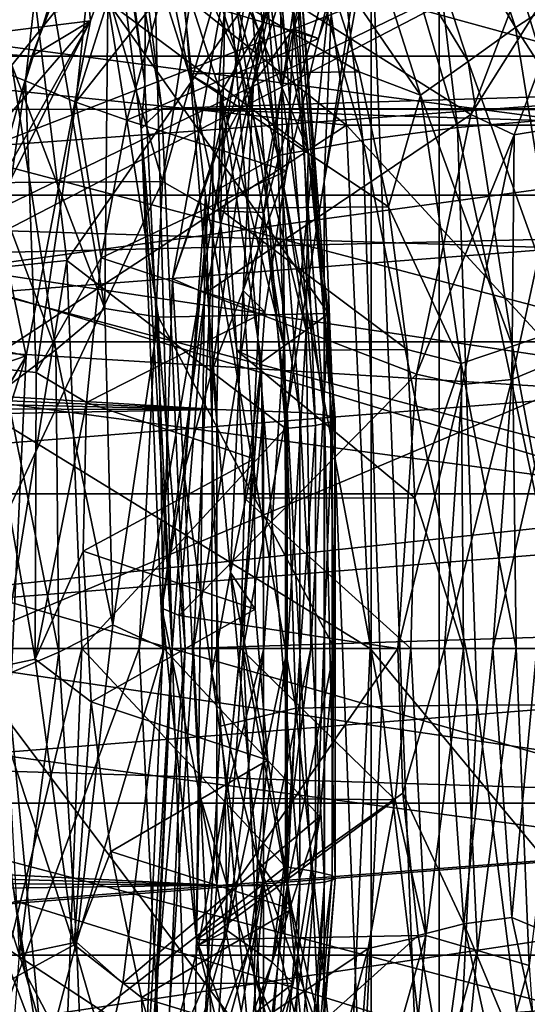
# Model space of a CAD drawing. Header units: metres. Extents: x 26 to 263, y -109 to 109.
# Tile 617 of 656: x 113.7 to 115.52, y 75.02 to 78.56. Entities that reach past the tile are written whole.
import ezdxf

# ---------------------------------------------------------------- set-up
doc = ezdxf.new("R2010")
doc.units = ezdxf.units.M
doc.layers.add('solid_500750', color=7, linetype='CONTINUOUS')

msp = doc.modelspace()

# ---------------------------------------------------------------- linework, layer by layer
at = {"layer": 'solid_500750'}
for points in [[(115.784851, 80.29129, 1.945279), (115.633789, 78.199188, 1.523011), (115.390991, 80.262253, 1.86595)], [(114.145111, 78.327629, 2.405981), (113.896538, 80.231567, 2.760988), (114.152443, 79.800598, 2.395519)], [(113.903725, 79.990044, 2.796339), (113.896538, 80.231567, 2.760988), (114.145111, 78.327629, 2.405981)], [(115.390991, 80.262253, 1.86595), (115.633789, 78.199188, 1.523011), (115.026138, 80.201431, 1.862928)], [(115.026138, 80.201431, 1.862928), (115.265152, 78.168724, 1.525332), (114.692986, 80.116356, 1.946795)], [(115.633789, 78.199188, 1.523011), (115.265152, 78.168724, 1.525332), (115.026138, 80.201431, 1.862928)], [(130.844025, 78.229774, 44.873901), (99.463753, 78.237045, 23.71574), (99.711678, 80.130814, 23.36167)], [(130.952408, 79.179787, 44.719109), (130.844025, 78.229774, 44.873901), (99.711678, 80.130814, 23.36167)], [(116.077164, 80.142937, 42.713013), (111.776817, 79.700897, 38.631111), (111.762062, 78.544785, 38.672157)], [(116.078056, 79.064697, 42.740898), (116.077164, 80.142937, 42.713013), (111.762062, 78.544785, 38.672157)], [(113.903725, 79.990044, 2.796339), (114.206337, 78.237045, 2.661144), (113.95842, 80.130814, 3.015215)], [(144.712799, 79.179817, 25.067234), (113.95842, 80.130814, 3.015215), (114.206337, 78.237045, 2.661144)], [(114.692986, 80.116356, 1.946795), (114.926476, 78.122643, 1.617026), (114.394363, 80.013771, 2.127964)], [(115.265152, 78.168724, 1.525332), (114.926476, 78.122643, 1.617026), (114.692986, 80.116356, 1.946795)], [(113.124817, 79.565926, 6.832487), (114.615341, 80.007736, 4.703796), (114.867424, 78.176933, 4.343787)], [(114.131569, 78.163994, 2.470945), (113.903725, 79.990044, 2.796339), (114.145111, 78.327629, 2.405981)], [(114.131569, 78.163994, 2.470945), (114.206337, 78.237045, 2.661144), (113.903725, 79.990044, 2.796339)], [(114.394363, 80.013771, 2.127964), (114.621223, 78.067894, 1.80758), (114.152443, 79.800598, 2.395519)], [(114.926476, 78.122643, 1.617026), (114.621223, 78.067894, 1.80758), (114.394363, 80.013771, 2.127964)], [(114.615341, 80.007736, 4.703796), (116.253647, 80.007736, 5.850949), (116.50573, 78.176933, 5.49094)], [(114.867424, 78.176933, 4.343787), (114.615341, 80.007736, 4.703796), (116.50573, 78.176933, 5.49094)], [(114.956398, 78.912086, 30.472431), (115.200058, 72.726135, 30.643042), (115.200058, 79.873863, 30.643042)], [(121.562912, 72.726135, 35.098366), (121.562912, 79.873863, 35.098366), (115.200058, 79.873863, 30.643042)], [(121.562912, 72.726135, 35.098366), (115.200058, 79.873863, 30.643042), (115.200058, 72.726135, 30.643042)], [(114.243332, 76.300003, 2.265717), (114.145111, 78.327629, 2.405981), (114.152443, 79.800598, 2.395519)], [(114.243332, 76.300003, 2.265717), (114.152443, 79.800598, 2.395519), (114.362297, 77.920692, 2.095809)], [(114.621223, 78.067894, 1.80758), (114.362297, 77.920692, 2.095809), (114.152443, 79.800598, 2.395519)], [(109.618553, 79.58709, 26.860567), (113.502426, 77.970634, 30.078861), (113.738472, 79.595703, 29.741762)], [(114.337685, 79.620041, 23.406527), (113.627594, 79.103302, 24.420645), (113.466782, 78.491859, 24.650309)], [(113.949883, 78.550949, 23.960363), (114.337685, 79.620041, 23.406527), (113.466782, 78.491859, 24.650309)], [(114.208397, 77.97509, 29.948549), (113.738472, 79.595703, 29.741762), (113.502426, 77.970634, 30.078861)], [(114.208397, 77.97509, 29.948549), (114.458023, 79.599281, 29.592054), (113.738472, 79.595703, 29.741762)], [(113.917213, 78.887238, 22.263577), (114.337685, 79.620041, 23.406527), (113.949883, 78.550949, 23.960363)], [(114.615433, 79.397049, 29.649426), (114.458023, 79.599281, 29.592054), (114.208397, 77.97509, 29.948549)], [(114.787567, 77.974495, 30.354216), (115.037186, 79.598999, 29.997719), (114.821053, 78.780174, 30.023586)], [(114.956398, 78.912086, 30.472431), (115.037186, 79.598999, 29.997719), (114.787567, 77.974495, 30.354216)], [(113.332474, 78.336281, 6.535927), (113.124817, 79.565926, 6.832487), (114.867424, 78.176933, 4.343787)], [(114.191269, 79.303146, 14.207658), (114.552589, 78.516563, 13.446465), (114.240471, 79.462334, 14.026541)], [(114.240471, 79.462334, 14.026541), (114.552589, 78.516563, 13.446465), (114.617813, 78.640305, 13.244025)], [(115.010468, 79.303825, 14.781229), (115.158142, 79.476471, 14.683705), (115.473717, 78.527702, 14.097964)], [(115.473717, 78.527702, 14.097964), (115.158142, 79.476471, 14.683705), (115.645477, 78.640305, 13.963606)], [(114.393616, 77.869934, 29.966206), (114.615433, 79.397049, 29.649426), (114.208397, 77.97509, 29.948549)], [(114.393616, 77.869934, 29.966206), (114.79303, 79.384644, 29.729666), (114.615433, 79.397049, 29.649426)], [(114.393616, 77.869934, 29.966206), (114.572113, 77.863647, 30.045177), (114.79303, 79.384644, 29.729666)], [(114.79303, 79.384644, 29.729666), (114.572113, 77.863647, 30.045177), (114.821053, 78.780174, 30.023586)], [(113.535286, 78.407928, 23.093443), (113.833389, 79.370132, 22.533377), (113.390251, 78.637711, 23.174089)], [(113.717133, 78.336021, 22.940239), (113.833389, 79.370132, 22.533377), (113.535286, 78.407928, 23.093443)], [(113.717133, 78.336021, 22.940239), (114.00132, 79.244789, 22.400118), (113.833389, 79.370132, 22.533377)], [(114.980156, 79.332451, 22.591862), (114.767746, 78.487946, 22.903542), (114.678421, 78.52256, 23.156347)], [(114.980156, 79.332451, 22.591862), (114.678421, 78.52256, 23.156347), (114.817078, 79.237411, 22.979786)], [(114.980156, 79.332451, 22.591862), (114.917938, 78.923531, 22.614702), (114.767746, 78.487946, 22.903542)], [(113.37722, 79.292068, 13.624923), (113.821846, 78.582825, 12.977483), (113.668442, 78.392227, 13.074845)], [(114.141975, 79.144127, 14.388899), (114.484329, 78.404869, 13.65487), (114.191269, 79.303146, 14.207658)], [(114.191269, 79.303146, 14.207658), (114.484329, 78.404869, 13.65487), (114.552589, 78.516563, 13.446465)], [(114.861542, 79.133705, 14.880726), (115.010468, 79.303825, 14.781229), (115.30365, 78.40538, 14.22824)], [(115.30365, 78.40538, 14.22824), (115.010468, 79.303825, 14.781229), (115.473717, 78.527702, 14.097964)], [(113.897957, 78.259743, 22.788599), (114.00132, 79.244789, 22.400118), (113.717133, 78.336021, 22.940239)], [(113.897957, 78.259743, 22.788599), (114.167679, 79.115715, 22.269201), (114.00132, 79.244789, 22.400118)], [(114.817078, 79.237411, 22.979786), (114.533981, 78.327049, 23.51836), (114.643044, 79.068298, 23.387236)], [(114.678421, 78.52256, 23.156347), (114.533981, 78.327049, 23.51836), (114.817078, 79.237411, 22.979786)], [(144.821198, 78.229797, 24.912437), (144.712799, 79.179817, 25.067234), (114.206337, 78.237045, 2.661144)], [(114.141975, 79.144127, 14.388899), (114.16333, 78.80735, 14.437064), (114.303726, 78.361633, 14.162455)], [(114.141975, 79.144127, 14.388899), (114.303726, 78.361633, 14.162455), (114.416023, 78.293312, 13.863334)], [(114.141975, 79.144127, 14.388899), (114.416023, 78.293312, 13.863334), (114.484329, 78.404869, 13.65487)], [(113.897957, 78.259743, 22.788599), (114.208794, 78.654221, 22.374626), (114.167679, 79.115715, 22.269201)], [(115.133018, 78.285072, 14.359452), (114.77137, 78.814323, 14.869551), (114.861542, 79.133705, 14.880726)], [(115.133018, 78.285072, 14.359452), (114.861542, 79.133705, 14.880726), (115.30365, 78.40538, 14.22824)], [(117.929298, 77.824059, 29.609571), (113.170486, 77.709686, 26.306263), (113.405899, 79.066994, 25.97007)], [(118.079422, 78.742233, 29.395178), (117.929298, 77.824059, 29.609571), (113.405899, 79.066994, 25.97007)], [(113.587753, 77.663338, 5.822975), (113.697586, 79.078873, 6.014489), (113.423416, 79.0299, 6.057609)], [(113.587753, 77.663338, 5.822975), (113.865944, 77.691315, 5.774045), (113.697586, 79.078873, 6.014489)], [(114.526566, 78.642441, 4.830588), (113.697586, 79.078873, 6.014489), (113.865944, 77.691315, 5.774045)], [(114.643044, 79.068298, 23.387236), (114.389397, 78.052818, 23.884525), (114.441422, 78.731033, 23.848318)], [(114.533981, 78.327049, 23.51836), (114.389397, 78.052818, 23.884525), (114.643044, 79.068298, 23.387236)], [(116.078056, 79.064697, 42.740898), (111.762062, 78.544785, 38.672157), (111.841072, 77.423141, 38.605049)], [(116.078056, 79.064697, 42.740898), (111.841072, 77.423141, 38.605049), (113.048264, 77.599899, 39.746647)], [(113.343163, 77.642242, 40.024105), (116.078056, 79.064697, 42.740898), (113.048264, 77.599899, 39.746647)], [(113.343163, 77.642242, 40.024105), (116.24234, 78.040855, 42.722672), (116.078056, 79.064697, 42.740898)], [(114.607071, 78.662018, 24.010317), (115.313324, 78.21521, 23.756618), (115.626938, 79.041885, 23.308733)], [(115.768501, 78.939522, 23.300928), (115.626938, 79.041885, 23.308733), (115.313324, 78.21521, 23.756618)], [(115.468971, 78.142387, 23.728693), (115.768501, 78.939522, 23.300928), (115.313324, 78.21521, 23.756618)], [(115.657272, 78.172905, 23.722195), (115.768501, 78.939522, 23.300928), (115.468971, 78.142387, 23.728693)], [(119.579414, 78.898079, 14.177111), (119.579414, 73.701927, 14.177111), (107.292137, 73.701927, 5.573464)], [(119.579414, 78.898079, 14.177111), (107.292137, 73.701927, 5.573464), (107.292137, 78.898079, 5.573464)], [(120.193787, 76.300003, 14.607295), (110.363953, 78.898079, 7.724376), (110.671829, 77.576515, 7.939949)], [(120.295418, 77.576065, 14.67846), (110.363953, 78.898079, 7.724376), (120.193787, 76.300003, 14.607295)], [(120.603363, 78.898079, 14.894084), (110.363953, 78.898079, 7.724376), (120.295418, 77.576065, 14.67846)], [(114.767746, 78.487946, 22.903542), (114.917938, 78.923531, 22.614702), (114.208794, 78.654221, 22.374626)], [(114.956589, 73.687035, 30.472565), (114.956398, 78.912086, 30.472431), (114.787567, 77.974495, 30.354216)], [(114.956589, 73.687035, 30.472565), (115.200058, 72.726135, 30.643042), (114.956398, 78.912086, 30.472431)], [(107.017784, 78.887238, 17.432543), (113.740059, 78.425003, 22.516577), (106.84063, 78.425003, 17.685543)], [(107.017784, 78.887238, 17.432543), (113.917213, 78.887238, 22.263577), (113.740059, 78.425003, 22.516577)], [(111.062851, 78.425003, 11.655588), (117.785126, 78.887238, 16.739622), (110.885696, 78.887238, 11.908588)], [(111.062851, 78.425003, 11.655588), (117.96228, 78.425003, 16.486622), (117.785126, 78.887238, 16.739622)], [(113.740059, 78.425003, 22.516577), (113.917213, 78.887238, 22.263577), (113.949883, 78.550949, 23.960363)], [(89.172203, 78.696739, -14.155967), (114.269028, 78.846504, 3.454995), (114.402756, 77.157196, 3.263962)], [(114.437096, 78.838318, 3.600958), (114.402756, 77.157196, 3.263962), (114.269028, 78.846504, 3.454995)], [(114.569908, 77.151695, 3.411287), (114.402756, 77.157196, 3.263962), (114.437096, 78.838318, 3.600958)], [(114.437096, 78.838318, 3.600958), (114.569008, 78.823303, 3.781566), (114.701042, 77.146629, 3.593006)], [(114.569908, 77.151695, 3.411287), (114.437096, 78.838318, 3.600958), (114.701042, 77.146629, 3.593006)], [(114.701042, 77.146629, 3.593006), (114.569008, 78.823303, 3.781566), (114.788437, 77.138451, 3.799253)], [(114.569008, 78.823303, 3.781566), (114.657661, 78.799065, 3.98602), (114.788437, 77.138451, 3.799253)], [(114.77137, 78.814323, 14.869551), (114.912743, 78.367752, 14.593316), (114.16333, 78.80735, 14.437064)], [(114.912743, 78.367752, 14.593316), (114.303726, 78.361633, 14.162455), (114.16333, 78.80735, 14.437064)], [(114.788437, 77.138451, 3.799253), (114.657661, 78.799065, 3.98602), (114.827705, 77.127571, 4.019664)], [(114.657661, 78.799065, 3.98602), (114.698593, 78.766838, 4.204047), (114.827705, 77.127571, 4.019664)], [(115.133018, 78.285072, 14.359452), (114.912743, 78.367752, 14.593316), (114.77137, 78.814323, 14.869551)], [(114.572113, 77.863647, 30.045177), (114.654694, 77.151306, 30.261173), (114.821053, 78.780174, 30.023586)], [(114.787567, 77.974495, 30.354216), (114.821053, 78.780174, 30.023586), (114.654694, 77.151306, 30.261173)], [(114.698593, 78.766838, 4.204047), (114.689766, 78.728226, 4.424691), (114.816872, 77.11454, 4.243165)], [(114.827705, 77.127571, 4.019664), (114.698593, 78.766838, 4.204047), (114.816872, 77.11454, 4.243165)], [(114.441422, 78.731033, 23.848318), (114.244659, 77.625435, 24.262211), (114.607071, 78.662018, 24.010317)], [(114.389397, 78.052818, 23.884525), (114.244659, 77.625435, 24.262211), (114.441422, 78.731033, 23.848318)], [(114.689766, 78.728226, 4.424691), (114.631599, 78.685181, 4.636868), (114.756477, 77.100006, 4.458527)], [(114.816872, 77.11454, 4.243165), (114.689766, 78.728226, 4.424691), (114.756477, 77.100006, 4.458527)], [(89.239777, 78.20961, -14.212316), (89.172203, 78.696739, -14.155967), (114.402756, 77.157196, 3.263962)], [(114.631599, 78.685181, 4.636868), (114.526566, 78.642441, 4.830588), (114.649445, 77.089104, 4.655093)], [(114.756477, 77.100006, 4.458527), (114.631599, 78.685181, 4.636868), (114.649445, 77.089104, 4.655093)], [(114.649445, 77.089104, 4.655093), (114.526566, 78.642441, 4.830588), (113.865944, 77.691315, 5.774045)], [(113.897957, 78.259743, 22.788599), (114.080673, 78.194565, 22.631701), (114.208794, 78.654221, 22.374626)], [(114.767746, 78.487946, 22.903542), (114.208794, 78.654221, 22.374626), (114.080673, 78.194565, 22.631701)], [(114.244659, 77.625435, 24.262211), (114.361671, 77.574814, 24.360785), (114.607071, 78.662018, 24.010317)], [(114.607071, 78.662018, 24.010317), (114.361671, 77.574814, 24.360785), (115.313324, 78.21521, 23.756618)], [(114.002213, 77.519257, 12.586162), (113.821846, 78.582825, 12.977483), (114.012238, 78.619499, 12.806619)], [(114.002213, 77.519257, 12.586162), (114.012238, 78.619499, 12.806619), (114.194054, 77.48896, 12.412485)], [(114.012238, 78.619499, 12.806619), (114.617813, 78.640305, 13.244025), (114.730553, 78.085007, 13.015285)], [(114.012238, 78.619499, 12.806619), (114.730553, 78.085007, 13.015285), (114.803627, 77.501106, 12.842962)], [(114.194054, 77.48896, 12.412485), (114.012238, 78.619499, 12.806619), (114.803627, 77.501106, 12.842962)], [(114.552589, 78.516563, 13.446465), (114.730553, 78.085007, 13.015285), (114.617813, 78.640305, 13.244025)], [(115.473717, 78.527702, 14.097964), (115.645477, 78.640305, 13.963606), (115.758224, 78.085007, 13.734865)], [(113.668442, 78.392227, 13.074845), (113.821846, 78.582825, 12.977483), (114.002213, 77.519257, 12.586162)], [(113.949883, 78.550949, 23.960363), (113.346222, 77.85331, 24.822479), (113.267281, 77.194, 24.935217)], [(113.719925, 77.349907, 24.288782), (113.949883, 78.550949, 23.960363), (113.267281, 77.194, 24.935217)], [(113.949883, 78.550949, 23.960363), (113.466782, 78.491859, 24.650309), (113.346222, 77.85331, 24.822479)], [(113.59903, 77.926407, 22.717989), (113.949883, 78.550949, 23.960363), (113.719925, 77.349907, 24.288782)], [(113.59903, 77.926407, 22.717989), (113.740059, 78.425003, 22.516577), (113.949883, 78.550949, 23.960363)], [(114.484329, 78.404869, 13.65487), (114.723732, 77.441559, 13.067713), (114.552589, 78.516563, 13.446465)], [(114.678421, 78.52256, 23.156347), (114.65258, 78.013161, 23.142357), (114.497925, 77.584541, 23.547691)], [(114.678421, 78.52256, 23.156347), (114.497925, 77.584541, 23.547691), (114.533981, 78.327049, 23.51836)], [(114.552589, 78.516563, 13.446465), (114.723732, 77.441559, 13.067713), (114.730553, 78.085007, 13.015285)], [(114.678421, 78.52256, 23.156347), (114.767746, 78.487946, 22.903542), (114.65258, 78.013161, 23.142357)], [(115.30365, 78.40538, 14.22824), (115.473717, 78.527702, 14.097964), (115.647003, 77.44767, 13.715439)], [(115.647003, 77.44767, 13.715439), (115.473717, 78.527702, 14.097964), (115.758224, 78.085007, 13.734865)], [(114.65258, 78.013161, 23.142357), (114.767746, 78.487946, 22.903542), (114.080673, 78.194565, 22.631701)], [(106.84063, 78.425003, 17.685543), (113.740059, 78.425003, 22.516577), (113.59903, 77.926407, 22.717989)], [(111.20388, 77.926407, 11.454175), (117.96228, 78.425003, 16.486622), (111.062851, 78.425003, 11.655588)], [(111.20388, 77.926407, 11.454175), (118.10331, 77.926407, 16.285208), (117.96228, 78.425003, 16.486622)], [(113.567932, 77.30867, 23.287577), (113.717133, 78.336021, 22.940239), (113.535286, 78.407928, 23.093443)], [(114.416023, 78.293312, 13.863334), (114.643578, 77.384003, 13.293177), (114.484329, 78.404869, 13.65487)], [(114.484329, 78.404869, 13.65487), (114.643578, 77.384003, 13.293177), (114.723732, 77.441559, 13.067713)], [(115.133018, 78.285072, 14.359452), (115.30365, 78.40538, 14.22824), (115.462982, 77.384277, 13.866414)], [(115.462982, 77.384277, 13.866414), (115.30365, 78.40538, 14.22824), (115.647003, 77.44767, 13.715439)], [(113.668442, 78.392227, 13.074845), (113.825783, 77.370674, 12.715965), (113.511002, 78.212502, 13.178494)], [(113.668442, 78.392227, 13.074845), (114.002213, 77.519257, 12.586162), (113.825783, 77.370674, 12.715965)], [(114.912743, 78.367752, 14.593316), (115.018318, 77.884132, 14.368195), (114.303726, 78.361633, 14.162455)], [(115.018318, 77.884132, 14.368195), (114.408531, 77.879219, 13.938677), (114.303726, 78.361633, 14.162455)], [(114.416023, 78.293312, 13.863334), (114.303726, 78.361633, 14.162455), (114.408531, 77.879219, 13.938677)], [(115.133018, 78.285072, 14.359452), (115.018318, 77.884132, 14.368195), (114.912743, 78.367752, 14.593316)], [(113.433762, 77.23542, 6.391276), (113.332474, 78.336281, 6.535927), (114.867424, 78.176933, 4.343787)], [(113.75547, 77.289749, 23.126278), (113.717133, 78.336021, 22.940239), (113.567932, 77.30867, 23.287577)], [(113.75547, 77.289749, 23.126278), (113.897957, 78.259743, 22.788599), (113.717133, 78.336021, 22.940239)], [(114.131569, 78.163994, 2.470945), (114.145111, 78.327629, 2.405981), (114.243332, 76.300003, 2.265717)], [(114.533981, 78.327049, 23.51836), (114.386093, 77.298592, 23.863852), (114.389397, 78.052818, 23.884525)], [(114.497925, 77.584541, 23.547691), (114.386093, 77.298592, 23.863852), (114.533981, 78.327049, 23.51836)], [(114.416023, 78.293312, 13.863334), (114.408531, 77.879219, 13.938677), (114.475266, 77.368698, 13.769279)], [(114.416023, 78.293312, 13.863334), (114.475266, 77.368698, 13.769279), (114.563416, 77.326515, 13.518656)], [(114.416023, 78.293312, 13.863334), (114.563416, 77.326515, 13.518656), (114.643578, 77.384003, 13.293177)], [(113.75547, 77.289749, 23.126278), (113.989105, 77.701187, 22.836576), (113.897957, 78.259743, 22.788599)], [(113.897957, 78.259743, 22.788599), (113.989105, 77.701187, 22.836576), (114.080673, 78.194565, 22.631701)], [(115.278831, 77.321991, 14.017641), (115.018318, 77.884132, 14.368195), (115.133018, 78.285072, 14.359452)], [(115.278831, 77.321991, 14.017641), (115.133018, 78.285072, 14.359452), (115.462982, 77.384277, 13.866414)], [(99.463753, 78.237045, 23.71574), (130.756912, 76.300003, 44.99831), (99.380493, 76.300003, 23.834648)], [(130.778717, 77.267868, 44.967159), (130.756912, 76.300003, 44.99831), (99.463753, 78.237045, 23.71574)], [(130.844025, 78.229774, 44.873901), (130.778717, 77.267868, 44.967159), (99.463753, 78.237045, 23.71574)], [(114.131569, 78.163994, 2.470945), (114.289604, 76.300003, 2.542236), (114.206337, 78.237045, 2.661144)], [(144.88649, 77.267883, 24.819178), (114.206337, 78.237045, 2.661144), (114.289604, 76.300003, 2.542236)], [(144.88649, 77.267883, 24.819178), (144.821198, 78.229797, 24.912437), (114.206337, 78.237045, 2.661144)], [(89.291603, 77.718552, -14.256458), (89.239777, 78.20961, -14.212316), (114.402756, 77.157196, 3.263962)], [(113.825783, 77.370674, 12.715965), (113.64679, 77.23494, 12.849965), (113.511002, 78.212502, 13.178494)], [(114.65258, 78.013161, 23.142357), (114.080673, 78.194565, 22.631701), (113.989105, 77.701187, 22.836576)], [(114.361671, 77.574814, 24.360785), (115.118065, 77.28437, 24.035479), (115.313324, 78.21521, 23.756618)], [(115.468971, 78.142387, 23.728693), (115.313324, 78.21521, 23.756618), (115.118065, 77.28437, 24.035479)], [(115.633789, 78.199188, 1.523011), (115.705345, 76.097298, 1.424576), (115.265152, 78.168724, 1.525332)], [(113.433762, 77.23542, 6.391276), (114.867424, 78.176933, 4.343787), (114.952141, 76.300003, 4.222798)], [(114.131569, 78.163994, 2.470945), (114.209908, 76.300003, 2.413468), (114.289604, 76.300003, 2.542236)], [(114.131569, 78.163994, 2.470945), (114.243332, 76.300003, 2.265717), (114.209908, 76.300003, 2.413468)], [(114.867424, 78.176933, 4.343787), (116.50573, 78.176933, 5.49094), (116.590446, 76.300003, 5.369951)], [(114.952141, 76.300003, 4.222798), (114.867424, 78.176933, 4.343787), (116.590446, 76.300003, 5.369951)], [(115.265152, 78.168724, 1.525332), (115.335464, 76.097794, 1.428613), (114.926476, 78.122643, 1.617026)], [(115.705345, 76.097298, 1.424576), (115.335464, 76.097794, 1.428613), (115.265152, 78.168724, 1.525332)], [(115.459663, 77.264481, 24.00441), (115.628044, 77.335274, 24.062078), (115.657272, 78.172905, 23.722195)], [(115.459663, 77.264481, 24.00441), (115.657272, 78.172905, 23.722195), (115.468971, 78.142387, 23.728693)], [(114.926476, 78.122643, 1.617026), (114.994591, 76.091705, 1.52337), (114.621223, 78.067894, 1.80758)], [(115.335464, 76.097794, 1.428613), (114.994591, 76.091705, 1.52337), (114.926476, 78.122643, 1.617026)], [(115.282585, 77.246552, 23.994879), (115.468971, 78.142387, 23.728693), (115.118065, 77.28437, 24.035479)], [(115.459663, 77.264481, 24.00441), (115.468971, 78.142387, 23.728693), (115.282585, 77.246552, 23.994879)], [(114.723732, 77.441559, 13.067713), (114.803627, 77.501106, 12.842962), (114.730553, 78.085007, 13.015285)], [(114.389397, 78.052818, 23.884525), (114.285446, 76.934044, 24.168036), (114.244659, 77.625435, 24.262211)], [(114.386093, 77.298592, 23.863852), (114.285446, 76.934044, 24.168036), (114.389397, 78.052818, 23.884525)], [(114.621223, 78.067894, 1.80758), (114.686783, 76.085938, 1.717486), (114.362297, 77.920692, 2.095809)], [(114.994591, 76.091705, 1.52337), (114.686783, 76.085938, 1.717486), (114.621223, 78.067894, 1.80758)], [(116.414902, 76.823685, 42.503201), (116.24234, 78.040855, 42.722672), (113.343163, 77.642242, 40.024105)], [(114.575127, 77.507683, 23.327311), (114.65258, 78.013161, 23.142357), (113.989105, 77.701187, 22.836576)], [(114.497925, 77.584541, 23.547691), (114.65258, 78.013161, 23.142357), (114.575127, 77.507683, 23.327311)], [(114.208397, 77.97509, 29.948549), (113.502426, 77.970634, 30.078861), (113.423027, 76.300003, 30.192259)], [(114.124344, 76.300003, 30.068598), (114.208397, 77.97509, 29.948549), (113.423027, 76.300003, 30.192259)], [(114.393616, 77.869934, 29.966206), (114.208397, 77.97509, 29.948549), (114.124344, 76.300003, 30.068598)], [(114.787567, 74.625504, 30.354216), (114.787567, 77.974495, 30.354216), (114.654694, 77.151306, 30.261173)], [(114.956589, 73.687035, 30.472565), (114.787567, 77.974495, 30.354216), (114.787567, 74.625504, 30.354216)], [(111.306374, 77.399979, 11.307795), (118.10331, 77.926407, 16.285208), (111.20388, 77.926407, 11.454175)], [(111.306374, 77.399979, 11.307795), (118.205811, 77.399979, 16.138828), (118.10331, 77.926407, 16.285208)], [(113.496529, 77.399979, 22.864368), (113.59903, 77.926407, 22.717989), (113.719925, 77.349907, 24.288782)], [(114.243332, 76.300003, 2.265717), (114.362297, 77.920692, 2.095809), (114.315605, 74.115555, 2.162497)], [(114.362297, 77.920692, 2.095809), (114.416176, 76.021255, 2.01887), (114.315605, 74.115555, 2.162497)], [(114.686783, 76.085938, 1.717486), (114.416176, 76.021255, 2.01887), (114.362297, 77.920692, 2.095809)], [(114.319, 76.300003, 30.072769), (114.393616, 77.869934, 29.966206), (114.124344, 76.300003, 30.068598)], [(114.319, 76.300003, 30.072769), (114.572113, 77.863647, 30.045177), (114.393616, 77.869934, 29.966206)], [(115.018318, 77.884132, 14.368195), (115.085587, 77.372124, 14.197781), (114.408531, 77.879219, 13.938677)], [(115.085587, 77.372124, 14.197781), (114.475266, 77.368698, 13.769279), (114.408531, 77.879219, 13.938677)], [(115.278831, 77.321991, 14.017641), (115.085587, 77.372124, 14.197781), (115.018318, 77.884132, 14.368195)], [(114.319, 76.300003, 30.072769), (114.497955, 76.300003, 30.151426), (114.572113, 77.863647, 30.045177)], [(114.572113, 77.863647, 30.045177), (114.497955, 76.300003, 30.151426), (114.654694, 77.151306, 30.261173)], [(117.929298, 77.824059, 29.609571), (117.856262, 77.008064, 29.713882), (113.170486, 77.709686, 26.306263)], [(89.328667, 77.211258, -14.288547), (89.291603, 77.718552, -14.256458), (114.402756, 77.157196, 3.263962)], [(117.83638, 76.300003, 29.742275), (113.091125, 76.300003, 26.419609), (113.170486, 77.709686, 26.306263)], [(117.856262, 77.008064, 29.713882), (117.83638, 76.300003, 29.742275), (113.170486, 77.709686, 26.306263)], [(113.587753, 77.663338, 5.822975), (113.641159, 76.300003, 5.746387), (113.865944, 77.691315, 5.774045)], [(113.641159, 76.300003, 5.746387), (113.919708, 76.300003, 5.697272), (113.865944, 77.691315, 5.774045)], [(113.75547, 77.289749, 23.126278), (113.936325, 77.182861, 22.986046), (113.989105, 77.701187, 22.836576)], [(114.649445, 77.089104, 4.655093), (113.865944, 77.691315, 5.774045), (113.919708, 76.300003, 5.697272)], [(114.575127, 77.507683, 23.327311), (113.989105, 77.701187, 22.836576), (113.936325, 77.182861, 22.986046)], [(113.502968, 76.512085, 39.844006), (116.414902, 76.823685, 42.503201), (113.343163, 77.642242, 40.024105)], [(114.244659, 77.625435, 24.262211), (114.205688, 76.444206, 24.450754), (114.361671, 77.574814, 24.360785)], [(114.285446, 76.934044, 24.168036), (114.205688, 76.444206, 24.450754), (114.244659, 77.625435, 24.262211)], [(114.497925, 77.584541, 23.547691), (114.45269, 76.572464, 23.745865), (114.386093, 77.298592, 23.863852)], [(114.497925, 77.584541, 23.547691), (114.537407, 76.98056, 23.455523), (114.45269, 76.572464, 23.745865)], [(114.497925, 77.584541, 23.547691), (114.575127, 77.507683, 23.327311), (114.537407, 76.98056, 23.455523)], [(120.193787, 76.300003, 14.607295), (110.671829, 77.576515, 7.939949), (110.773529, 76.300003, 8.011164)], [(114.205688, 76.444206, 24.450754), (114.267685, 76.417976, 24.495007), (114.361671, 77.574814, 24.360785)], [(114.361671, 77.574814, 24.360785), (114.267685, 76.417976, 24.495007), (115.118065, 77.28437, 24.035479)], [(113.825783, 77.370674, 12.715965), (114.002213, 77.519257, 12.586162), (114.029968, 76.385223, 12.412791)], [(114.029968, 76.385223, 12.412791), (114.002213, 77.519257, 12.586162), (114.194054, 77.48896, 12.412485)], [(114.537407, 76.98056, 23.455523), (114.575127, 77.507683, 23.327311), (113.936325, 77.182861, 22.986046)], [(114.029968, 76.385223, 12.412791), (114.194054, 77.48896, 12.412485), (114.213715, 76.300003, 12.251168)], [(114.194054, 77.48896, 12.412485), (114.803627, 77.501106, 12.842962), (114.824348, 76.300003, 12.67874)], [(114.194054, 77.48896, 12.412485), (114.824348, 76.300003, 12.67874), (114.213715, 76.300003, 12.251168)], [(114.723732, 77.441559, 13.067713), (114.740257, 76.300003, 12.90979), (114.803627, 77.501106, 12.842962)], [(114.740257, 76.300003, 12.90979), (114.824348, 76.300003, 12.67874), (114.803627, 77.501106, 12.842962)], [(114.643578, 77.384003, 13.293177), (114.656075, 76.300003, 13.14107), (114.723732, 77.441559, 13.067713)], [(114.723732, 77.441559, 13.067713), (114.656075, 76.300003, 13.14107), (114.740257, 76.300003, 12.90979)], [(115.462982, 77.384277, 13.866414), (115.647003, 77.44767, 13.715439), (115.66404, 76.300003, 13.556052)], [(111.368584, 76.854736, 11.218953), (118.205811, 77.399979, 16.138828), (111.306374, 77.399979, 11.307795)], [(111.368584, 76.854736, 11.218953), (118.268013, 76.854736, 16.049986), (118.205811, 77.399979, 16.138828)], [(113.434326, 76.854736, 22.953211), (113.496529, 77.399979, 22.864368), (113.719925, 77.349907, 24.288782)], [(113.825783, 77.370674, 12.715965), (113.836426, 76.286842, 12.56659), (113.64679, 77.23494, 12.849965)], [(113.825783, 77.370674, 12.715965), (114.029968, 76.385223, 12.412791), (113.836426, 76.286842, 12.56659)], [(115.085587, 77.372124, 14.197781), (115.112724, 76.840912, 14.08469), (114.475266, 77.368698, 13.769279)], [(114.563416, 77.326515, 13.518656), (114.571899, 76.300003, 13.372352), (114.643578, 77.384003, 13.293177)], [(114.643578, 77.384003, 13.293177), (114.571899, 76.300003, 13.372352), (114.656075, 76.300003, 13.14107)], [(115.278831, 77.321991, 14.017641), (115.112724, 76.840912, 14.08469), (115.085587, 77.372124, 14.197781)], [(115.278831, 77.321991, 14.017641), (115.462982, 77.384277, 13.866414), (115.475502, 76.300003, 13.714258)], [(115.462982, 77.384277, 13.866414), (115.66404, 76.300003, 13.556052), (115.475502, 76.300003, 13.714258)], [(113.719925, 77.349907, 24.288782), (113.267281, 77.194, 24.935217), (113.231316, 76.524109, 24.98658)], [(113.719925, 77.349907, 24.288782), (113.231316, 76.524109, 24.98658), (113.23851, 75.85202, 24.976311)], [(113.661484, 76.088844, 24.372238), (113.719925, 77.349907, 24.288782), (113.23851, 75.85202, 24.976311)], [(113.434326, 76.854736, 22.953211), (113.719925, 77.349907, 24.288782), (113.661484, 76.088844, 24.372238)], [(115.112724, 76.840912, 14.08469), (114.502106, 76.839149, 13.656844), (114.475266, 77.368698, 13.769279)], [(114.563416, 77.326515, 13.518656), (114.475266, 77.368698, 13.769279), (114.502106, 76.839149, 13.656844)], [(113.752182, 76.262177, 23.265158), (113.567932, 77.30867, 23.287577), (113.566086, 76.222572, 23.424471)], [(113.752182, 76.262177, 23.265158), (113.75547, 77.289749, 23.126278), (113.567932, 77.30867, 23.287577)], [(114.563416, 77.326515, 13.518656), (114.487968, 76.300003, 13.602939), (114.571899, 76.300003, 13.372352)], [(114.563416, 77.326515, 13.518656), (114.502106, 76.839149, 13.656844), (114.487968, 76.300003, 13.602939)], [(115.278831, 77.321991, 14.017641), (115.286957, 76.300003, 13.872463), (115.112724, 76.840912, 14.08469)], [(115.278831, 77.321991, 14.017641), (115.475502, 76.300003, 13.714258), (115.286957, 76.300003, 13.872463)], [(115.628044, 77.335274, 24.062078), (115.392494, 76.300003, 24.100338), (115.549873, 76.300003, 24.173725)], [(115.459663, 77.264481, 24.00441), (115.392494, 76.300003, 24.100338), (115.628044, 77.335274, 24.062078)], [(113.752182, 76.262177, 23.265158), (113.936325, 77.182861, 22.986046), (113.75547, 77.289749, 23.126278)], [(114.267685, 76.417976, 24.495007), (115.051773, 76.300003, 24.130148), (115.118065, 77.28437, 24.035479)], [(114.386093, 77.298592, 23.863852), (114.385689, 76.211952, 23.998707), (114.285446, 76.934044, 24.168036)], [(144.88649, 77.267883, 24.819178), (114.289604, 76.300003, 2.542236), (144.90831, 76.300003, 24.788027)], [(114.45269, 76.572464, 23.745865), (114.385689, 76.211952, 23.998707), (114.386093, 77.298592, 23.863852)], [(115.282585, 77.246552, 23.994879), (115.118065, 77.28437, 24.035479), (115.051773, 76.300003, 24.130148)], [(113.433762, 77.23542, 6.391276), (114.952141, 76.300003, 4.222798), (113.460846, 76.300003, 6.352593)], [(113.836426, 76.286842, 12.56659), (113.642097, 76.20266, 12.72207), (113.64679, 77.23494, 12.849965)], [(115.282585, 77.246552, 23.994879), (115.051773, 76.300003, 24.130148), (115.21933, 76.300003, 24.08522)], [(115.459663, 77.264481, 24.00441), (115.21933, 76.300003, 24.08522), (115.392494, 76.300003, 24.100338)], [(115.459663, 77.264481, 24.00441), (115.282585, 77.246552, 23.994879), (115.21933, 76.300003, 24.08522)], [(89.349823, 76.688164, -14.307115), (89.328667, 77.211258, -14.288547), (114.402756, 77.157196, 3.263962)], [(113.752182, 76.262177, 23.265158), (113.923904, 76.648827, 23.077881), (113.936325, 77.182861, 22.986046)], [(114.537407, 76.98056, 23.455523), (113.936325, 77.182861, 22.986046), (113.923904, 76.648827, 23.077881)], [(89.349823, 76.688164, -14.307115), (114.402756, 77.157196, 3.263962), (114.403091, 75.45134, 3.26348)], [(114.569908, 77.151695, 3.411287), (114.403091, 75.45134, 3.26348), (114.402756, 77.157196, 3.263962)], [(114.56987, 75.448502, 3.411338), (114.403091, 75.45134, 3.26348), (114.569908, 77.151695, 3.411287)], [(114.654694, 75.448692, 30.261173), (114.654694, 77.151306, 30.261173), (114.497955, 76.300003, 30.151426)], [(114.56987, 75.448502, 3.411338), (114.569908, 77.151695, 3.411287), (114.701004, 75.453568, 3.593057)], [(114.569908, 77.151695, 3.411287), (114.701042, 77.146629, 3.593006), (114.701004, 75.453568, 3.593057)], [(114.654694, 75.448692, 30.261173), (114.787567, 74.625504, 30.354216), (114.654694, 77.151306, 30.261173)], [(114.701004, 75.453568, 3.593057), (114.701042, 77.146629, 3.593006), (114.788399, 75.461739, 3.799302)], [(114.701042, 77.146629, 3.593006), (114.788437, 77.138451, 3.799253), (114.788399, 75.461739, 3.799302)], [(114.788399, 75.461739, 3.799302), (114.788437, 77.138451, 3.799253), (114.827667, 75.472603, 4.019712)], [(114.788437, 77.138451, 3.799253), (114.827705, 77.127571, 4.019664), (114.827667, 75.472603, 4.019712)], [(114.827705, 77.127571, 4.019664), (114.816872, 77.11454, 4.243165), (114.816833, 75.485619, 4.243212)], [(114.827667, 75.472603, 4.019712), (114.827705, 77.127571, 4.019664), (114.816833, 75.485619, 4.243212)], [(114.649643, 75.516624, 4.654811), (114.649445, 77.089104, 4.655093), (113.919708, 76.300003, 5.697272)], [(114.756477, 77.100006, 4.458527), (114.649445, 77.089104, 4.655093), (114.649643, 75.516624, 4.654811)], [(114.756447, 75.50013, 4.458572), (114.756477, 77.100006, 4.458527), (114.649643, 75.516624, 4.654811)], [(114.816872, 77.11454, 4.243165), (114.756477, 77.100006, 4.458527), (114.756447, 75.50013, 4.458572)], [(114.816833, 75.485619, 4.243212), (114.816872, 77.11454, 4.243165), (114.756447, 75.50013, 4.458572)], [(114.54071, 76.441246, 23.525137), (114.537407, 76.98056, 23.455523), (113.923904, 76.648827, 23.077881)], [(114.45269, 76.572464, 23.745865), (114.537407, 76.98056, 23.455523), (114.54071, 76.441246, 23.525137)], [(114.285446, 76.934044, 24.168036), (114.341042, 75.777908, 24.223679), (114.205688, 76.444206, 24.450754)], [(114.385689, 76.211952, 23.998707), (114.341042, 75.777908, 24.223679), (114.285446, 76.934044, 24.168036)], [(111.389435, 76.300003, 11.189169), (118.268013, 76.854736, 16.049986), (111.368584, 76.854736, 11.218953)], [(111.389435, 76.300003, 11.189169), (118.288872, 76.300003, 16.020203), (118.268013, 76.854736, 16.049986)], [(113.502968, 76.512085, 39.844006), (116.611572, 75.619713, 42.256985), (116.414902, 76.823685, 42.503201)], [(114.502106, 76.839149, 13.656844), (115.098602, 76.300003, 14.030511), (114.487968, 76.300003, 13.602939)], [(115.112724, 76.840912, 14.08469), (115.098602, 76.300003, 14.030511), (114.502106, 76.839149, 13.656844)], [(115.112724, 76.840912, 14.08469), (115.286957, 76.300003, 13.872463), (115.098602, 76.300003, 14.030511)], [(89.353859, 76.156181, -14.310679), (89.349823, 76.688164, -14.307115), (114.403091, 75.45134, 3.26348)], [(113.752182, 76.262177, 23.265158), (113.952682, 76.108574, 23.110878), (113.923904, 76.648827, 23.077881)], [(114.54071, 76.441246, 23.525137), (113.923904, 76.648827, 23.077881), (113.952682, 76.108574, 23.110878)], [(114.45269, 76.572464, 23.745865), (114.548935, 75.544685, 23.741978), (114.385689, 76.211952, 23.998707)], [(114.45269, 76.572464, 23.745865), (114.54071, 76.441246, 23.525137), (114.585625, 75.899406, 23.535343)], [(114.45269, 76.572464, 23.745865), (114.585625, 75.899406, 23.535343), (114.548935, 75.544685, 23.741978)], [(113.502968, 76.512085, 39.844006), (113.681702, 75.393837, 39.622631), (116.611572, 75.619713, 42.256985)], [(114.585625, 75.899406, 23.535343), (114.54071, 76.441246, 23.525137), (113.952682, 76.108574, 23.110878)], [(114.205688, 76.444206, 24.450754), (114.330162, 75.255516, 24.405785), (114.267685, 76.417976, 24.495007)], [(114.341042, 75.777908, 24.223679), (114.330162, 75.255516, 24.405785), (114.205688, 76.444206, 24.450754)], [(114.267685, 76.417976, 24.495007), (114.330162, 75.255516, 24.405785), (115.051773, 76.300003, 24.130148)], [(113.836426, 76.286842, 12.56659), (114.029968, 76.385223, 12.412791), (113.899879, 75.246277, 12.464849)], [(113.899879, 75.246277, 12.464849), (114.029968, 76.385223, 12.412791), (114.213715, 76.300003, 12.251168)], [(130.778717, 75.332115, 44.967159), (99.463753, 74.362961, 23.71574), (99.380493, 76.300003, 23.834648)], [(130.756912, 76.300003, 44.99831), (130.778717, 75.332115, 44.967159), (99.380493, 76.300003, 23.834648)], [(120.603363, 73.701927, 14.894084), (110.773529, 76.300003, 8.011164), (110.671852, 75.023659, 7.939968)], [(120.295403, 75.024048, 14.678448), (120.193787, 76.300003, 14.607295), (110.773529, 76.300003, 8.011164)], [(120.295403, 75.024048, 14.678448), (110.773529, 76.300003, 8.011164), (120.603363, 73.701927, 14.894084)], [(111.368584, 75.745262, 11.218953), (118.268013, 75.745262, 16.049986), (118.288872, 76.300003, 16.020203)], [(111.368584, 75.745262, 11.218953), (118.288872, 76.300003, 16.020203), (111.389435, 76.300003, 11.189169)], [(117.855949, 75.597542, 29.714333), (113.091125, 76.300003, 26.419609), (117.83638, 76.300003, 29.742275)], [(117.855949, 75.597542, 29.714333), (113.170341, 74.89164, 26.30648), (113.091125, 76.300003, 26.419609)], [(114.124344, 76.300003, 30.068598), (113.423027, 76.300003, 30.192259), (113.502426, 74.629364, 30.078861)], [(113.433846, 75.366066, 6.391153), (113.460846, 76.300003, 6.352593), (114.867424, 74.423073, 4.343787)], [(113.460846, 76.300003, 6.352593), (114.952141, 76.300003, 4.222798), (114.867424, 74.423073, 4.343787)], [(114.208397, 74.624908, 29.948549), (114.124344, 76.300003, 30.068598), (113.502426, 74.629364, 30.078861)], [(113.587555, 74.93354, 5.823363), (113.86573, 74.90641, 5.774359), (113.919708, 76.300003, 5.697272)], [(113.587555, 74.93354, 5.823363), (113.919708, 76.300003, 5.697272), (113.641159, 76.300003, 5.746387)], [(113.836426, 76.286842, 12.56659), (113.696091, 75.203781, 12.632841), (113.642097, 76.20266, 12.72207)], [(113.836426, 76.286842, 12.56659), (113.899879, 75.246277, 12.464849), (113.696091, 75.203781, 12.632841)], [(114.649643, 75.516624, 4.654811), (113.919708, 76.300003, 5.697272), (113.86573, 74.90641, 5.774359)], [(113.899879, 75.246277, 12.464849), (114.213715, 76.300003, 12.251168), (114.066772, 75.10038, 12.326563)], [(114.243332, 76.300003, 2.265717), (114.315605, 74.115555, 2.162497), (114.064606, 72.268517, 2.520955)], [(114.144989, 74.271637, 2.406165), (114.243332, 76.300003, 2.265717), (114.064606, 72.268517, 2.520955)], [(114.066772, 75.10038, 12.326563), (114.213715, 76.300003, 12.251168), (114.771988, 75.697762, 12.686514)], [(114.208397, 74.624908, 29.948549), (114.319, 76.300003, 30.072769), (114.124344, 76.300003, 30.068598)], [(114.131569, 74.436005, 2.470945), (114.243332, 76.300003, 2.265717), (114.144989, 74.271637, 2.406165)], [(114.131569, 74.436005, 2.470945), (114.206337, 74.362961, 2.661144), (114.289604, 76.300003, 2.542236)], [(114.289604, 76.300003, 2.542236), (114.209908, 76.300003, 2.413468), (114.131569, 74.436005, 2.470945)], [(114.209908, 76.300003, 2.413468), (114.243332, 76.300003, 2.265717), (114.131569, 74.436005, 2.470945)], [(144.90831, 76.300003, 24.788027), (114.289604, 76.300003, 2.542236), (114.206337, 74.362961, 2.661144)], [(144.88649, 75.33213, 24.819176), (144.90831, 76.300003, 24.788027), (114.206337, 74.362961, 2.661144)], [(114.393616, 74.730064, 29.966206), (114.319, 76.300003, 30.072769), (114.208397, 74.624908, 29.948549)], [(114.213715, 76.300003, 12.251168), (114.824348, 76.300003, 12.67874), (114.771988, 75.697762, 12.686514)], [(114.393616, 74.730064, 29.966206), (114.497955, 76.300003, 30.151426), (114.319, 76.300003, 30.072769)], [(114.330162, 75.255516, 24.405785), (115.069992, 75.781349, 24.104126), (115.051773, 76.300003, 24.130148)], [(114.393616, 74.730064, 29.966206), (114.572113, 74.736351, 30.045177), (114.497955, 76.300003, 30.151426)], [(114.432816, 75.763229, 13.607937), (114.487968, 76.300003, 13.602939), (115.042633, 75.757477, 14.03588)], [(114.571899, 76.300003, 13.372352), (114.487968, 76.300003, 13.602939), (114.432816, 75.763229, 13.607937)], [(114.440338, 75.288353, 13.428035), (114.571899, 76.300003, 13.372352), (114.432816, 75.763229, 13.607937)], [(114.656075, 76.300003, 13.14107), (114.571899, 76.300003, 13.372352), (114.440338, 75.288353, 13.428035)], [(114.520592, 75.231873, 13.202313), (114.656075, 76.300003, 13.14107), (114.440338, 75.288353, 13.428035)], [(114.487968, 76.300003, 13.602939), (115.098602, 76.300003, 14.030511), (115.042633, 75.757477, 14.03588)], [(114.654694, 75.448692, 30.261173), (114.497955, 76.300003, 30.151426), (114.572113, 74.736351, 30.045177)], [(114.520592, 75.231873, 13.202313), (114.60083, 75.175308, 12.976607), (114.740257, 76.300003, 12.90979)], [(114.520592, 75.231873, 13.202313), (114.740257, 76.300003, 12.90979), (114.656075, 76.300003, 13.14107)], [(114.60083, 75.175308, 12.976607), (114.771988, 75.697762, 12.686514), (114.824348, 76.300003, 12.67874)], [(114.740257, 76.300003, 12.90979), (114.60083, 75.175308, 12.976607), (114.824348, 76.300003, 12.67874)], [(114.867424, 74.423073, 4.343787), (114.952141, 76.300003, 4.222798), (116.50573, 74.423073, 5.49094)], [(114.952141, 76.300003, 4.222798), (116.590446, 76.300003, 5.369951), (116.50573, 74.423073, 5.49094)], [(115.151741, 75.270302, 13.930973), (115.042633, 75.757477, 14.03588), (115.098602, 76.300003, 14.030511)], [(115.069992, 75.781349, 24.104126), (115.21933, 76.300003, 24.08522), (115.051773, 76.300003, 24.130148)], [(115.069992, 75.781349, 24.104126), (115.2883, 75.312241, 23.986719), (115.21933, 76.300003, 24.08522)], [(115.286957, 76.300003, 13.872463), (115.151741, 75.270302, 13.930973), (115.098602, 76.300003, 14.030511)], [(115.336967, 75.216545, 13.77793), (115.151741, 75.270302, 13.930973), (115.286957, 76.300003, 13.872463)], [(115.392494, 76.300003, 24.100338), (115.21933, 76.300003, 24.08522), (115.2883, 75.312241, 23.986719)], [(115.336967, 75.216545, 13.77793), (115.286957, 76.300003, 13.872463), (115.475502, 76.300003, 13.714258)], [(115.392494, 76.300003, 24.100338), (115.2883, 75.312241, 23.986719), (115.459663, 75.335518, 24.00441)], [(115.336967, 75.216545, 13.77793), (115.475502, 76.300003, 13.714258), (115.522278, 75.16333, 13.624788)], [(115.392494, 76.300003, 24.100338), (115.459663, 75.335518, 24.00441), (115.549873, 76.300003, 24.173725)], [(115.459663, 75.335518, 24.00441), (115.628044, 75.264725, 24.062078), (115.549873, 76.300003, 24.173725)], [(115.475502, 76.300003, 13.714258), (115.66404, 76.300003, 13.556052), (115.522278, 75.16333, 13.624788)], [(113.891953, 75.236801, 23.19973), (113.752182, 76.262177, 23.265158), (113.566086, 76.222572, 23.424471)], [(113.891953, 75.236801, 23.19973), (113.952682, 76.108574, 23.110878), (113.752182, 76.262177, 23.265158)], [(113.71537, 75.140984, 23.345524), (113.566086, 76.222572, 23.424471), (113.380272, 76.178078, 23.58349)], [(113.891953, 75.236801, 23.19973), (113.566086, 76.222572, 23.424471), (113.71537, 75.140984, 23.345524)], [(114.385689, 76.211952, 23.998707), (114.536469, 75.130447, 23.917641), (114.341042, 75.777908, 24.223679)], [(114.548935, 75.544685, 23.741978), (114.536469, 75.130447, 23.917641), (114.385689, 76.211952, 23.998707)], [(113.71537, 75.140984, 23.345524), (113.380272, 76.178078, 23.58349), (113.539757, 75.040443, 23.490053)], [(89.340393, 75.626152, -14.298814), (89.353859, 76.156181, -14.310679), (114.403091, 75.45134, 3.26348)], [(113.891953, 75.236801, 23.19973), (114.022766, 75.571732, 23.084887), (113.952682, 76.108574, 23.110878)], [(114.585625, 75.899406, 23.535343), (113.952682, 76.108574, 23.110878), (114.022766, 75.571732, 23.084887)], [(113.778, 74.83931, 24.205841), (113.661484, 76.088844, 24.372238), (113.381859, 74.531212, 24.771591)], [(113.434326, 75.745262, 22.953211), (113.661484, 76.088844, 24.372238), (113.778, 74.83931, 24.205841)], [(114.686783, 76.085938, 1.717486), (114.589714, 74.108322, 1.859519), (114.416176, 76.021255, 2.01887)], [(114.89595, 74.064987, 1.66774), (114.589714, 74.108322, 1.859519), (114.686783, 76.085938, 1.717486)], [(114.994591, 76.091705, 1.52337), (114.89595, 74.064987, 1.66774), (114.686783, 76.085938, 1.717486)], [(115.235634, 74.030983, 1.574747), (114.89595, 74.064987, 1.66774), (114.994591, 76.091705, 1.52337)], [(115.335464, 76.097794, 1.428613), (115.235634, 74.030983, 1.574747), (114.994591, 76.091705, 1.52337)], [(115.604187, 73.999535, 1.572656), (115.235634, 74.030983, 1.574747), (115.335464, 76.097794, 1.428613)], [(115.705345, 76.097298, 1.424576), (115.604187, 73.999535, 1.572656), (115.335464, 76.097794, 1.428613)], [(114.589714, 74.108322, 1.859519), (114.315605, 74.115555, 2.162497), (114.416176, 76.021255, 2.01887)], [(114.671944, 75.364738, 23.486399), (114.585625, 75.899406, 23.535343), (114.022766, 75.571732, 23.084887)], [(114.548935, 75.544685, 23.741978), (114.585625, 75.899406, 23.535343), (114.671944, 75.364738, 23.486399)], [(114.330162, 75.255516, 24.405785), (115.124382, 75.270447, 24.026453), (115.069992, 75.781349, 24.104126)], [(114.341042, 75.777908, 24.223679), (114.556664, 74.652542, 24.050795), (114.330162, 75.255516, 24.405785)], [(114.337044, 75.235939, 13.670951), (114.432816, 75.763229, 13.607937), (115.042633, 75.757477, 14.03588)], [(114.440338, 75.288353, 13.428035), (114.432816, 75.763229, 13.607937), (114.337044, 75.235939, 13.670951)], [(114.337044, 75.235939, 13.670951), (115.042633, 75.757477, 14.03588), (114.945168, 75.224731, 14.100512)], [(114.536469, 75.130447, 23.917641), (114.556664, 74.652542, 24.050795), (114.341042, 75.777908, 24.223679)], [(115.151741, 75.270302, 13.930973), (114.945168, 75.224731, 14.100512), (115.042633, 75.757477, 14.03588)], [(115.069992, 75.781349, 24.104126), (115.124382, 75.270447, 24.026453), (115.2883, 75.312241, 23.986719)], [(111.306374, 75.20002, 11.307795), (118.205811, 75.20002, 16.138828), (118.268013, 75.745262, 16.049986)], [(111.306374, 75.20002, 11.307795), (118.268013, 75.745262, 16.049986), (111.368584, 75.745262, 11.218953)], [(113.496529, 75.20002, 22.864368), (113.434326, 75.745262, 22.953211), (113.778, 74.83931, 24.205841)], [(114.066772, 75.10038, 12.326563), (114.771988, 75.697762, 12.686514), (114.677124, 75.098938, 12.754373)], [(114.60083, 75.175308, 12.976607), (114.677124, 75.098938, 12.754373), (114.771988, 75.697762, 12.686514)], [(89.309883, 75.104134, -14.272255), (89.340393, 75.626152, -14.298814), (114.403091, 75.45134, 3.26348)], [(113.681702, 75.393837, 39.622631), (116.806992, 74.419533, 41.993851), (116.611572, 75.619713, 42.256985)], [(117.855949, 75.597542, 29.714333), (117.927887, 74.787437, 29.611588), (113.170341, 74.89164, 26.30648)], [(113.891953, 75.236801, 23.19973), (114.13353, 75.047859, 23.000801), (114.022766, 75.571732, 23.084887)], [(114.671944, 75.364738, 23.486399), (114.022766, 75.571732, 23.084887), (114.13353, 75.047859, 23.000801)], [(114.548935, 75.544685, 23.741978), (114.784737, 74.560448, 23.538788), (114.536469, 75.130447, 23.917641)], [(114.548935, 75.544685, 23.741978), (114.671944, 75.364738, 23.486399), (114.798775, 74.846825, 23.379616)], [(114.548935, 75.544685, 23.741978), (114.798775, 74.846825, 23.379616), (114.784737, 74.560448, 23.538788)], [(114.527184, 73.962814, 4.8297), (114.649643, 75.516624, 4.654811), (113.86573, 74.90641, 5.774359)], [(114.756447, 75.50013, 4.458572), (114.649643, 75.516624, 4.654811), (114.527184, 73.962814, 4.8297)], [(114.631607, 73.914948, 4.636863), (114.756447, 75.50013, 4.458572), (114.527184, 73.962814, 4.8297)], [(114.816833, 75.485619, 4.243212), (114.756447, 75.50013, 4.458572), (114.631607, 73.914948, 4.636863)], [(114.689766, 73.871895, 4.424689), (114.816833, 75.485619, 4.243212), (114.631607, 73.914948, 4.636863)], [(114.827667, 75.472603, 4.019712), (114.816833, 75.485619, 4.243212), (114.689766, 73.871895, 4.424689)], [(114.698593, 73.833275, 4.204047), (114.827667, 75.472603, 4.019712), (114.689766, 73.871895, 4.424689)], [(114.788399, 75.461739, 3.799302), (114.827667, 75.472603, 4.019712), (114.698593, 73.833275, 4.204047)], [(89.309883, 75.104134, -14.272255), (114.403091, 75.45134, 3.26348), (114.269974, 73.761429, 3.453646)], [(114.56987, 75.448502, 3.411338), (114.269974, 73.761429, 3.453646), (114.403091, 75.45134, 3.26348)], [(114.437088, 73.761765, 3.600965), (114.269974, 73.761429, 3.453646), (114.56987, 75.448502, 3.411338)], [(114.437088, 73.761765, 3.600965), (114.56987, 75.448502, 3.411338), (114.569, 73.776787, 3.781572)], [(114.56987, 75.448502, 3.411338), (114.701004, 75.453568, 3.593057), (114.569, 73.776787, 3.781572)], [(114.569, 73.776787, 3.781572), (114.701004, 75.453568, 3.593057), (114.657654, 73.801033, 3.986023)], [(114.821053, 73.819824, 30.023586), (114.654694, 75.448692, 30.261173), (114.572113, 74.736351, 30.045177)], [(114.821053, 73.819824, 30.023586), (114.787567, 74.625504, 30.354216), (114.654694, 75.448692, 30.261173)], [(114.701004, 75.453568, 3.593057), (114.788399, 75.461739, 3.799302), (114.657654, 73.801033, 3.986023)], [(114.657654, 73.801033, 3.986023), (114.788399, 75.461739, 3.799302), (114.698593, 73.833275, 4.204047)], [(110.930618, 74.129539, 36.748676), (113.859421, 74.279205, 39.38364), (113.681702, 75.393837, 39.622631)], [(113.681702, 75.393837, 39.622631), (113.859421, 74.279205, 39.38364), (116.806992, 74.419533, 41.993851)], [(113.332832, 74.266571, 6.535408), (113.433846, 75.366066, 6.391153), (114.867424, 74.423073, 4.343787)], [(114.798775, 74.846825, 23.379616), (114.671944, 75.364738, 23.486399), (114.13353, 75.047859, 23.000801)], [(130.778717, 75.332115, 44.967159), (130.844025, 74.370201, 44.873898), (99.463753, 74.362961, 23.71574)], [(144.821198, 74.370224, 24.912436), (144.88649, 75.33213, 24.819176), (114.206337, 74.362961, 2.661144)], [(115.459663, 75.335518, 24.00441), (115.2883, 75.312241, 23.986719), (115.657272, 74.427094, 23.722195)], [(115.459663, 75.335518, 24.00441), (115.657272, 74.427094, 23.722195), (115.628044, 75.264725, 24.062078)], [(114.173805, 74.333847, 13.676472), (114.440338, 75.288353, 13.428035), (114.201721, 74.727417, 13.790442)], [(114.520592, 75.231873, 13.202313), (114.440338, 75.288353, 13.428035), (114.173805, 74.333847, 13.676472)], [(114.440338, 75.288353, 13.428035), (114.337044, 75.235939, 13.670951), (114.201721, 74.727417, 13.790442)], [(115.124382, 75.270447, 24.026453), (115.214127, 74.77494, 23.898287), (115.2883, 75.312241, 23.986719)], [(115.214127, 74.77494, 23.898287), (115.491188, 74.382172, 23.696972), (115.2883, 75.312241, 23.986719)], [(115.657272, 74.427094, 23.722195), (115.2883, 75.312241, 23.986719), (115.491188, 74.382172, 23.696972)], [(114.330162, 75.255516, 24.405785), (114.47123, 74.680847, 24.250757), (115.124382, 75.270447, 24.026453)], [(114.556664, 74.652542, 24.050795), (114.47123, 74.680847, 24.250757), (114.330162, 75.255516, 24.405785)], [(114.47123, 74.680847, 24.250757), (115.214127, 74.77494, 23.898287), (115.124382, 75.270447, 24.026453)], [(115.151741, 75.270302, 13.930973), (114.876793, 74.300873, 14.189049), (114.945168, 75.224731, 14.100512)], [(115.051842, 74.196121, 14.050958), (114.876793, 74.300873, 14.189049), (115.151741, 75.270302, 13.930973)], [(115.336967, 75.216545, 13.77793), (115.051842, 74.196121, 14.050958), (115.151741, 75.270302, 13.930973)], [(113.615829, 74.168213, 12.736782), (113.899879, 75.246277, 12.464849), (113.93013, 74.517113, 12.453834)], [(113.696091, 75.203781, 12.632841), (113.899879, 75.246277, 12.464849), (113.615829, 74.168213, 12.736782)], [(114.170319, 74.273277, 22.936369), (113.891953, 75.236801, 23.19973), (113.71537, 75.140984, 23.345524)], [(114.170319, 74.273277, 22.936369), (114.13353, 75.047859, 23.000801), (113.891953, 75.236801, 23.19973)], [(113.899879, 75.246277, 12.464849), (114.066772, 75.10038, 12.326563), (113.93013, 74.517113, 12.453834)], [(114.242554, 74.224121, 13.467139), (114.520592, 75.231873, 13.202313), (114.173805, 74.333847, 13.676472)], [(114.201721, 74.727417, 13.790442), (114.337044, 75.235939, 13.670951), (114.945168, 75.224731, 14.100512)], [(114.201721, 74.727417, 13.790442), (114.945168, 75.224731, 14.100512), (114.807335, 74.711372, 14.222797)], [(114.242554, 74.224121, 13.467139), (114.60083, 75.175308, 12.976607), (114.520592, 75.231873, 13.202313)], [(114.876793, 74.300873, 14.189049), (114.807335, 74.711372, 14.222797), (114.945168, 75.224731, 14.100512)], [(115.336967, 75.216545, 13.77793), (115.227196, 74.092346, 13.912474), (115.051842, 74.196121, 14.050958)], [(115.336967, 75.216545, 13.77793), (115.522278, 75.16333, 13.624788), (115.227196, 74.092346, 13.912474)], [(111.20388, 74.673592, 11.454175), (118.10331, 74.673592, 16.285208), (118.205811, 75.20002, 16.138828)], [(111.20388, 74.673592, 11.454175), (118.205811, 75.20002, 16.138828), (111.306374, 75.20002, 11.307795)], [(113.59903, 74.673592, 22.717989), (113.496529, 75.20002, 22.864368), (113.778, 74.83931, 24.205841)], [(114.242554, 74.224121, 13.467139), (114.311241, 74.114243, 13.257872), (114.60083, 75.175308, 12.976607)], [(114.60083, 75.175308, 12.976607), (114.311241, 74.114243, 13.257872), (114.677124, 75.098938, 12.754373)], [(115.227196, 74.092346, 13.912474), (115.522278, 75.16333, 13.624788), (115.567856, 74.515022, 13.601559)], [(114.010773, 74.126892, 23.057905), (113.71537, 75.140984, 23.345524), (113.539757, 75.040443, 23.490053)], [(114.170319, 74.273277, 22.936369), (113.71537, 75.140984, 23.345524), (114.010773, 74.126892, 23.057905)], [(114.536469, 75.130447, 23.917641), (114.833336, 74.117081, 23.627953), (114.556664, 74.652542, 24.050795)], [(114.784737, 74.560448, 23.538788), (114.833336, 74.117081, 23.627953), (114.536469, 75.130447, 23.917641)], [(89.263275, 74.595222, -14.232328), (89.309883, 75.104134, -14.272255), (114.269974, 73.761429, 3.453646)], [(113.93013, 74.517113, 12.453834), (114.066772, 75.10038, 12.326563), (114.677124, 75.098938, 12.754373)], [(113.93013, 74.517113, 12.453834), (114.677124, 75.098938, 12.754373), (114.540192, 74.515022, 12.881977)], [(114.311241, 74.114243, 13.257872), (114.540192, 74.515022, 12.881977), (114.677124, 75.098938, 12.754373)], [(113.852837, 73.97625, 23.177252), (113.539757, 75.040443, 23.490053), (113.63739, 73.980499, 23.358837)], [(114.010773, 74.126892, 23.057905), (113.539757, 75.040443, 23.490053), (113.852837, 73.97625, 23.177252)], [(114.798775, 74.846825, 23.379616), (114.13353, 75.047859, 23.000801), (114.283615, 74.546272, 22.860554)], [(114.170319, 74.273277, 22.936369), (114.283615, 74.546272, 22.860554), (114.13353, 75.047859, 23.000801)]]:
    msp.add_3dface(points, dxfattribs=at)

doc.saveas('drawing.dxf')
